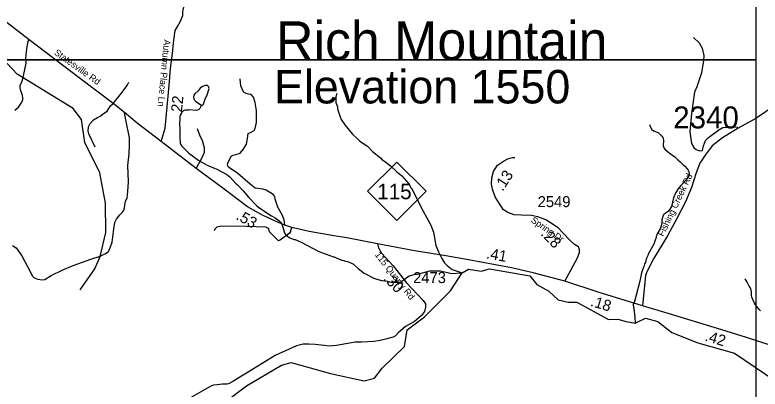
# Model space of a CAD drawing. Extents: x 1248089 to 1457196, y 820910 to 988753.
# Drawn here: x 1380303 to 1388759, y 865099 to 869349 of the extents above; entities that cross this region are included whole.
import ezdxf

# ---------------------------------------------------------------- set-up
doc = ezdxf.new("R2010")
doc.units = 0
for name, color, linetype in [('Exist Geographical Mountain Summit Elevation Number Label', 7, 'Continuous'), ('Exist Geographical Mountain Summit Label', 7, 'Continuous'), ('Exist Hydrographic Creek Single Shore', 7, 'Continuous'), ('Exist Hydrographic Misc Water Feature', 7, 'Continuous'), ('Exist Road Non-System Type 51', 7, 'Continuous'), ('Exist Road Primary NC Attributed', 7, 'Continuous'), ('Exist Road Primary NC Label', 7, 'Continuous'), ('Exist Road Primary NC Shield CELL', 7, 'Continuous'), ('Exist Road Primary NC Shield Number Label', 7, 'Continuous'), ('Exist Road Secondary Type 51 Attributed', 7, 'Continuous'), ('Exist Road Secondary Type 51 Label', 7, 'Continuous'), ('Map Preparation Inset Cut Line', 7, 'Continuous'), ('Prop CMT Slope Fill', 7, 'Continuous'), ('Prop GRAU CAT1 Cell', 7, 'Continuous'), ('Prop Lane Lines', 7, 'Continuous')]:
    doc.layers.add(name, color=color, linetype=linetype)

msp = doc.modelspace()

# ---------------------------------------------------------------- linework, layer by layer
at = {"layer": 'Exist Hydrographic Creek Single Shore'}
msp.add_lwpolyline([(1382440.8, 864763.9), (1382931.8, 865134.9), (1383328.8, 865369.8), (1383437.8, 865400.5), (1383884.8, 865276.6), (1384266.8, 865193.4), (1384384.8, 865223.8), (1384469.8, 865337), (1384723.5, 865582), (1384752.1, 865770.4), (1384948.7, 865921.5), (1385246.9, 866214.3), (1385377.5, 866421.2), (1385450.8, 866459.2), (1385594.7, 866437.5), (1385689.6, 866464.7), (1386145.6, 866385.9), (1386224.3, 866288.1), (1386362.7, 866209.4), (1386465.8, 866111.6), (1386579.8, 866087.1), (1386680.2, 866084.4), (1387038.6, 865888.1), (1387144.7, 865894.7), (1387240.3, 865868.5), (1387342.4, 865846.2), (1387459, 865905.2), (1387597.8, 865868.5), (1387755.9, 865743.6), (1388052.9, 865622.8), (1388467.9, 865506.1), (1388936.9, 865188)], dxfattribs=at)
at = {"layer": 'Exist Hydrographic Misc Water Feature'}
for points in [[(1381044.7, 866226.6), (1381208.8, 866466.2), (1381269.8, 866606.2), (1381333.8, 866877.5), (1381331.8, 867212.3), (1381264.8, 867555.1), (1381095.8, 867899.9), (1381059.7, 868160), (1380962.7, 868286.6), (1380328.7, 868676.9), (1380099.8, 868914.6), (1379826.7, 869419.1), (1379809.7, 869813.3), (1379529.7, 870360.7), (1379394.7, 870678.5), (1379324.7, 870922.8), (1379276.7, 871032.2)], [(1382421.2, 868323.9), (1382429.5, 868322.7), (1382441.8, 868334.4), (1382450.5, 868362.1), (1382458.8, 868377.9), (1382459, 868385.9), (1382484.4, 868441.3), (1382506.1, 868512.8), (1382500.8, 868536.9), (1382488.9, 868545.2), (1382462.9, 868545.8), (1382430.6, 868534.6), (1382406.2, 868517.3), (1382381.4, 868485.9), (1382344.6, 868452.8), (1382334.3, 868437.1), (1382329.7, 868413.2), (1382331.3, 868397.1), (1382340.9, 868380.9), (1382356.5, 868366.6), (1382421.2, 868323.9)], [(1383957.4, 868456.5), (1383944.4, 868416.8), (1383944.8, 868352.8), (1383961.7, 868304.4), (1383965.1, 868280.3), (1383992.9, 868191.6), (1384006.3, 868161.4), (1384046.8, 868098.3), (1384130.3, 867996.3), (1384193, 867936.8), (1384198.9, 867934.6), (1384216.4, 867916.2), (1384305, 867856), (1384361.6, 867796.6), (1384449.9, 867724.4), (1384467.4, 867706), (1384495.1, 867689.3), (1384565.7, 867635.5), (1384632.3, 867569.9), (1384693.1, 867520.4), (1384770.9, 867428.5), (1384799.7, 867379.7), (1384805.7, 867375.6), (1384912.5, 867161.1), (1384998.6, 867000.9), (1385023.7, 866962.4), (1385051.8, 866881.7), (1385080.1, 866729), (1385108.4, 866656.3), (1385146.6, 866581.4), (1385177.5, 866534.6), (1385206.7, 866503.9), (1385265.7, 866458.4), (1385377.5, 866421.2)], [(1382421.2, 868323.9), (1382402.7, 868287.4), (1382388.3, 868273.8), (1382376.2, 868268), (1382360.1, 868264.4), (1382280.2, 868270.5), (1382272.1, 868266.7), (1382240.1, 868267.5), (1382224.1, 868263.8), (1382199.5, 868246.5), (1382180.8, 868214.9), (1382174.3, 868193.2), (1382171.8, 868089.2), (1382175.6, 868081.1), (1382176, 867929.2), (1382179.8, 867921.1), (1382179.1, 867897.1), (1382186.6, 867872.9), (1382196.2, 867856.7), (1382276.3, 867776.7), (1382390.3, 867695.9), (1382485.1, 867641.6), (1382548.5, 867616), (1382572.2, 867603.4), (1382588.1, 867598.9), (1382706.6, 867536.1), (1382745.9, 867505), (1382806.3, 867437.6), (1382824, 867423.1), (1382894.3, 867351.4), (1382952.6, 867280), (1383046.2, 867181.7), (1383081.6, 867152.9), (1383215.5, 867065.5), (1383255.1, 867044.5), (1383302.2, 867011.4), (1383317.9, 866995), (1383337.2, 866964.5), (1383359.2, 866883.9), (1383366.8, 866867.7), (1383378.4, 866851.5), (1383415.7, 866822.5), (1383441.4, 866809.9), (1383473.1, 866797.1), (1383481.1, 866796.9), (1383552.5, 866767.2), (1383750, 866662.3), (1383916.7, 866602.1), (1383924.7, 866601.9), (1383956.2, 866585.2), (1383995.9, 866572.1), (1384011.7, 866563.7), (1384035.6, 866559.1), (1384051.5, 866550.7), (1384075.4, 866546.2), (1384122.9, 866529), (1384146.6, 866516.4), (1384201.5, 866465), (1384264.3, 866417.4), (1384374.9, 866358.8), (1384398.7, 866350.2), (1384462.3, 866332.5), (1384526.2, 866323), (1384534.1, 866318.8), (1384558.1, 866318.2), (1384573.9, 866313.8), (1384645.9, 866311.9), (1384678, 866315.2), (1384775, 866385.9), (1384848.6, 866405.2), (1384872.6, 866404.6), (1385011.1, 866440.2), (1385130.6, 866442.9), (1385228.4, 866419.6), (1385252.2, 866411), (1385377.5, 866421.2)], [(1387502.3, 868104), (1387513.5, 868071.8), (1387528.9, 868047.4), (1387548.5, 868030.9), (1387556.5, 868030.7), (1387604, 868007.5), (1387645.1, 867972.4), (1387654.8, 867956.2), (1387661.9, 867924.1), (1387660.4, 867860.2), (1387667.9, 867837.9), (1387679.5, 867821.6), (1387726.5, 867780.5), (1387789.5, 867735), (1387824.6, 867702.1), (1387852.2, 867681.4), (1387887.3, 867644.6), (1387903.1, 867632.2), (1387932.3, 867601.4), (1387941.9, 867585.2), (1387949.5, 867569), (1387952.8, 867536.9), (1387948.4, 867521), (1387921.2, 867473.8), (1387859.7, 867411.3), (1387828.7, 867372.1), (1387803.7, 867332.7), (1387774.2, 867269.5), (1387751.9, 867174.1), (1387735.1, 867142.5), (1387718.5, 867118.9), (1387679.9, 867092), (1387663.6, 867076.3), (1387653.1, 867060.6), (1387644.2, 867020.8), (1387643.2, 866980.8), (1387629.8, 866925.2), (1387588.1, 866854.3), (1387587.9, 866846.3), (1387579.6, 866830.5), (1387579.4, 866822.5), (1387566.6, 866790.8), (1387562.1, 866766.9), (1387551.4, 866743.3), (1387486.7, 866632.8), (1387486.6, 866624.8), (1387469.6, 866585.4), (1387469.4, 866577.4), (1387461, 866561.6), (1387456.5, 866537.7), (1387448.1, 866521.9), (1387443.4, 866498), (1387435.1, 866482.2), (1387413.6, 866418.8), (1387395.3, 866323.3), (1387331.7, 866092.9), (1387316.9, 866061.3), (1387316.7, 866053.4), (1387325.7, 866013.1), (1387337.2, 865915.7), (1387342.4, 865846.2)]]:
    msp.add_lwpolyline(points, dxfattribs=at)
at = {"layer": 'Exist Road Non-System Type 51'}
for points in [[(1382105.2, 869060.2), (1382120.4, 869171.1), (1382148.3, 869215), (1382180.2, 869278.9), (1382208.2, 869342.8), (1382208.2, 869378.8), (1382212.1, 869410.7), (1382224.1, 869446.7), (1382272, 869478.6), (1382379.8, 869534.5), (1382419.7, 869566.5), (1382515.4, 869846), (1382563.3, 869945.8), (1382611.2, 870025.7), (1382627.2, 870045.7), (1382663.1, 870065.7), (1382687, 870081.6)], [(1380301.5, 868266.1), (1380342.8, 868302), (1380373.3, 868345.2), (1380391.3, 868379.3), (1380393.1, 868402.7), (1380387.7, 868436.9), (1380369.7, 868485.4), (1380362.6, 868519.6), (1380362.6, 868552), (1380385.9, 868591.5), (1380401.9, 868657.1), (1380428.9, 868800.9), (1380427.1, 868853.1), (1380436.1, 868930.4), (1380443.2, 868989.7), (1380452.2, 869047.2), (1380463, 869065.2)], [(1388002.3, 869093.6), (1388068.2, 869033), (1388102.8, 868971.7), (1388118.8, 868889.2), (1388116.1, 868830.6), (1388094.9, 868692.2), (1388039, 868529.8), (1388012.5, 868470), (1388004.5, 868392.8), (1387980.6, 868230.4), (1387962, 868020), (1387980.6, 867886.9), (1388007.2, 867844.3), (1388033.8, 867820.4), (1388052.4, 867812.4), (1388073.7, 867804.4), (1388105.6, 867809.7), (1388116.3, 867860.3), (1388140.2, 867921.5), (1388172.1, 867956.1), (1388291.8, 868044), (1388337.1, 868070.6), (1388363.7, 868073.3), (1388408.9, 868073.3), (1388462.1, 868075.9), (1388496.7, 868073.3), (1388510, 868062.6)], [(1383365.7, 866962.3), (1383358.8, 867019.8), (1383333.6, 867079.5), (1383285.4, 867164.5), (1383255.5, 867254.1), (1383250.9, 867286.2), (1383232.6, 867309.2), (1383154.5, 867357.5), (1383117.8, 867371.3), (1383028.3, 867382.7), (1382970.9, 867426.4), (1382830.8, 867545.9), (1382725.2, 867619.4), (1382713.7, 867642.3), (1382718.3, 867663), (1382757.4, 867743.4), (1382780.3, 867757.2), (1382810.2, 867761.8), (1382858.4, 867777.9), (1382892.8, 867819.2), (1382931.8, 867881.3), (1382941, 867943.3), (1382950.2, 868000.7), (1382975.5, 868012.2), (1383019.1, 868037.5), (1383028.3, 868058.2), (1383044.3, 868124.8), (1383044.4, 868261.4), (1383030.6, 868355.6), (1383010, 868413), (1382982.4, 868442.9), (1382954.9, 868447.5), (1382927.3, 868454.4), (1382902.1, 868470.5), (1382888.3, 868488.8), (1382865.4, 868544), (1382858.5, 868622.1)], [(1381416.7, 868342.3), (1381498.2, 868440.8), (1381566.2, 868530.1), (1381581, 868555.6), (1381593.8, 868583.2)], [(1381213.7, 867844.8), (1381141.5, 867997.8), (1381135.1, 868027.6), (1381137.2, 868078.6), (1381156.3, 868116.8), (1381194.6, 868157.2), (1381239.2, 868184.9), (1381271, 868199.7), (1381307.1, 868229.5), (1381349.6, 868257.1), (1381385.7, 868314.5), (1381416.7, 868342.3)], [(1380273.7, 866729), (1380316.1, 866701.4), (1380335.2, 866678), (1380379.8, 866614.3), (1380447.8, 866484.6), (1380503, 866380.5), (1380522.1, 866363.5), (1380564.6, 866346.5), (1380611.3, 866338), (1380643.2, 866344.4), (1380715.4, 866389), (1380838.6, 866450.6), (1380963.9, 866503.8), (1381165.6, 866573.9), (1381269.7, 866607.9), (1381331.3, 866637.6), (1381361, 866658.9), (1381375.9, 866684.4), (1381386.5, 866714.2), (1381405.6, 866769.4), (1381422.6, 866888.4), (1381437, 866989.4), (1381454, 867029.8), (1381492.3, 867076.5), (1381524.1, 867108.4), (1381536.9, 867131.8), (1381545.4, 867159.4), (1381551.7, 867187), (1381558.1, 867233.8), (1381577.2, 867267.8), (1381583.6, 867344.3), (1381590, 867452.7), (1381585.7, 867637.6), (1381600.2, 867770.4), (1381602.3, 867872.4), (1381604.4, 867951.1), (1381559.8, 868157.2), (1381545, 868240.1)], [(1382361.3, 867605.8), (1382436.1, 867742.4), (1382453.1, 867791.3), (1382453.1, 867838), (1382431.8, 867916.7), (1382402.1, 867982.5), (1382374.5, 868054.8)], [(1383444.9, 866934.2), (1383431.4, 866900.8), (1383429.2, 866888), (1383414.4, 866866.8), (1383342.2, 866811.5), (1383316.7, 866794.5), (1383295.4, 866783.9), (1383255.1, 866822.2), (1383193.5, 866883.8), (1383185, 866917.8), (1383174.4, 866926.3), (1383148.9, 866939.1), (1382932.3, 866945.4), (1382645.6, 866949.7), (1382609.5, 866941.2), (1382594.6, 866936.9), (1382571.3, 866913.5), (1382564.9, 866896.5)], [(1388762.4, 865986.3), (1388748.7, 866004.6), (1388740.9, 866014.7), (1388719.5, 866041.2), (1388705.8, 866057.5), (1388694.1, 866075.7), (1388690.3, 866083.8), (1388678.8, 866110), (1388675, 866118.1), (1388665.5, 866144.3), (1388661.9, 866166.4), (1388662.1, 866174.4), (1388660.7, 866202.5), (1388657.1, 866222.5), (1388653.3, 866232.6), (1388645.7, 866252.8), (1388636, 866269), (1388624.4, 866291.2), (1388612.8, 866311.5), (1388587.6, 866352)], [(1384445.7, 865651.3), (1384374.5, 865637.9), (1384237.2, 865631.1), (1384165.2, 865631.1), (1383953.6, 865595.1), (1383870.3, 865588.3), (1383811.8, 865592.8), (1383708.2, 865606.3), (1383638.4, 865610.8), (1383575.4, 865610.8), (1383496.6, 865590.6), (1383255.8, 865480.2), (1383011.3, 865329.4), (1382774.9, 865185.3), (1382725.4, 865160.5), (1382707.4, 865156), (1382657.9, 865153.7), (1382597.1, 865149.2), (1382556.6, 865144.7), (1382525.1, 865133.4), (1382210, 864948.7)]]:
    msp.add_lwpolyline(points, dxfattribs=at)
at = {"layer": 'Exist Road Primary NC Attributed'}
for points in [[(1381961.8, 867911.1), (1381691, 868119.5), (1381545, 868240.1), (1381416.7, 868342.3), (1381031, 868635.6), (1380463, 869065.2), (1380379.4, 869129.1), (1380126.1, 869322.4), (1379941.3, 869480.7), (1379820, 869607.2), (1379736, 869722.1), (1379647.9, 869856.5), (1379579.3, 870023.2), (1379487.1, 870275.6), (1379373.8, 870592.2), (1379268, 870895)], [(1384416, 866749.2), (1384067.4, 866815.4), (1383920.2, 866839.4), (1383641.5, 866887.5), (1383444.9, 866934.2), (1383365.7, 866962.3), (1383267.3, 867000.6), (1383110.3, 867072.8), (1382941.9, 867167.7), (1382661.2, 867379.3), (1382361.3, 867605.8), (1381961.8, 867911.1)], [(1386543.8, 866323.2), (1386400.9, 866360.8), (1386185.3, 866418.6), (1385939.2, 866476.7), (1385450.4, 866567.1), (1385191.5, 866613.9), (1384835.1, 866669), (1384416, 866749.2)], [(1387425.2, 866045.7), (1386920.1, 866199.4), (1386543.8, 866323.2)], [(1389528.9, 865392.5), (1389262.7, 865476.2), (1388873.7, 865598), (1388605.7, 865685.2), (1388325.7, 865770.2), (1387715.5, 865959.3), (1387425.2, 866045.7)]]:
    msp.add_lwpolyline(points, dxfattribs=at)
at = {"layer": 'Exist Road Primary NC Shield CELL'}
msp.add_lwpolyline([(1384305, 867345), (1384638, 867678), (1384971, 867345), (1384638, 867012)], close=True, dxfattribs=at)
at = {"layer": 'Exist Road Secondary Type 51 Attributed'}
for points in [[(1389273.9, 869269.6), (1389273.2, 869256.6), (1389267.5, 869148.9), (1389278.9, 868739.3), (1389264.7, 868669), (1389227.8, 868612.1), (1389162.4, 868518.2), (1389097, 868444.3), (1388932.2, 868324.8), (1388710.5, 868171.2), (1388510, 868062.6), (1388331.2, 867953.7), (1388214.7, 867859.9), (1388135.1, 867757.5), (1388075.4, 867663.6), (1388032.8, 867556.1), (1387981.7, 867388.3), (1387910.6, 867226.1), (1387808.3, 867027), (1387706.3, 866838.2), (1387550, 866579.4), (1387478.9, 866440), (1387459, 866388.8), (1387425.2, 866045.7)], [(1381961.8, 867911.1), (1381986.9, 867984.7), (1382008.4, 868061.8), (1382021, 868221.5), (1382056.8, 868592.9), (1382067.6, 868740.1), (1382090.9, 868913.5), (1382105.2, 869060.2)], [(1385807.7, 867191.3), (1385752.5, 867281.7), (1385723.3, 867369.6), (1385712.6, 867425.5), (1385715.3, 867497.4), (1385733.9, 867571.9), (1385779.2, 867641.1), (1385845.7, 867686.4), (1385896.2, 867713), (1385949.4, 867729), (1385976.3, 867729)], [(1386543.8, 866323.2), (1386681.8, 866581.7), (1386711, 866649.9), (1386709.3, 866685.3), (1386696.9, 866713.7), (1386652.7, 866742), (1386601.3, 866789.8), (1386525.3, 866871.3), (1386466.9, 866931.5), (1386381.9, 866988.1), (1386328.9, 867020), (1386236.8, 867053.6), (1386164.3, 867069.6), (1386052.8, 867073.1), (1385969.7, 867076.7), (1385894.3, 867104.4), (1385846.5, 867136.2), (1385807.7, 867191.3)], [(1384416, 866749.2), (1384428.2, 866703.3), (1384461.8, 866643.7), (1384596.3, 866499.9), (1384744.6, 866304.1), (1384936.6, 866106.4), (1384961, 866066.6), (1384962.6, 866028.4), (1384948.8, 865979.5), (1384918.3, 865933.6), (1384835.7, 865866.3), (1384734.9, 865811.2), (1384652.4, 865736.3), (1384622, 865702.8), (1384596, 865690.6), (1384508.9, 865667.7), (1384445.7, 865651.3)]]:
    msp.add_lwpolyline(points, dxfattribs=at)
at = {"layer": 'Map Preparation Inset Cut Line'}
for points in [[(1373500.6, 884376.6), (1388709.5, 884376.6), (1388709.5, 868836.7), (1373500.6, 868836.7)], [(1313026.2, 824588.2), (1313026.2, 868836.7), (1388709.5, 868836.7), (1388709.5, 835631.5), (1373500.6, 835631.5), (1373500.6, 824588.2)]]:
    msp.add_lwpolyline(points, close=True, dxfattribs=at)

# ---------------------------------------------------------------- texts
at = {"layer": 'Exist Geographical Mountain Summit Elevation Number Label'}
msp.add_text('Elevation 1550', height=380, dxfattribs=at).set_placement((1383242.9, 868343.2))
at = {"layer": 'Exist Geographical Mountain Summit Label'}
msp.add_text('Rich Mountain', height=440, dxfattribs=at).set_placement((1383265.8, 868835.7))
at = {"layer": 'Exist Road Primary NC Label'}
msp.add_text('Statesville Rd', height=75, rotation=324.43079, dxfattribs=at).set_placement((1380740.7, 868904.7))
at = {"layer": 'Exist Road Primary NC Shield Number Label'}
msp.add_text('115', height=175, dxfattribs=at).set_placement((1384414.2, 867255.3))
at = {"layer": 'Exist Road Secondary Type 51 Label'}
for s, rotation, p in [('Autumn Place Ln', 264.72528, (1381993.4, 869072.2)), ('Fishing Creek Rd', 64.52353, (1387661.3, 866825.6)), ('Spring Dr', 325.72552, (1386151, 867000.4)), ('115 Quarry Rd', 308.07969, (1384382.6, 866622.3))]:
    msp.add_text(s, height=75, rotation=rotation, dxfattribs=at).set_placement(p)
at = {"layer": 'Prop CMT Slope Fill'}
for s, rotation, p in [('.53', 330.60002, (1382802.6, 867032.9)), ('.41', 349.51736, (1385645.2, 866584.4)), ('.18', 343.07551, (1386824.8, 866045.5)), ('.42', 343.12911, (1388123.5, 865650.6))]:
    msp.add_text(s, height=125, rotation=rotation, dxfattribs=at).set_placement(p)
at = {"layer": 'Prop GRAU CAT1 Cell'}
for s, rotation, p in [('.22', 84.48561, (1382193.1, 868193.7)), ('.13', 56.8407, (1385836.9, 867338.4)), ('.28', 314.12236, (1386262.8, 866854.4)), ('.30', 314.16418, (1384475.6, 866346))]:
    msp.add_text(s, height=125, rotation=rotation, dxfattribs=at).set_placement(p)
at = {"layer": 'Prop Lane Lines'}
for s, height, p in [('2340', 250, (1387773.1, 868058.9)), ('2549', 125, (1386234.7, 867165.4)), ('2473', 125, (1384821.4, 866302.9))]:
    msp.add_text(s, height=height, dxfattribs=at).set_placement(p)

doc.saveas('drawing.dxf')
